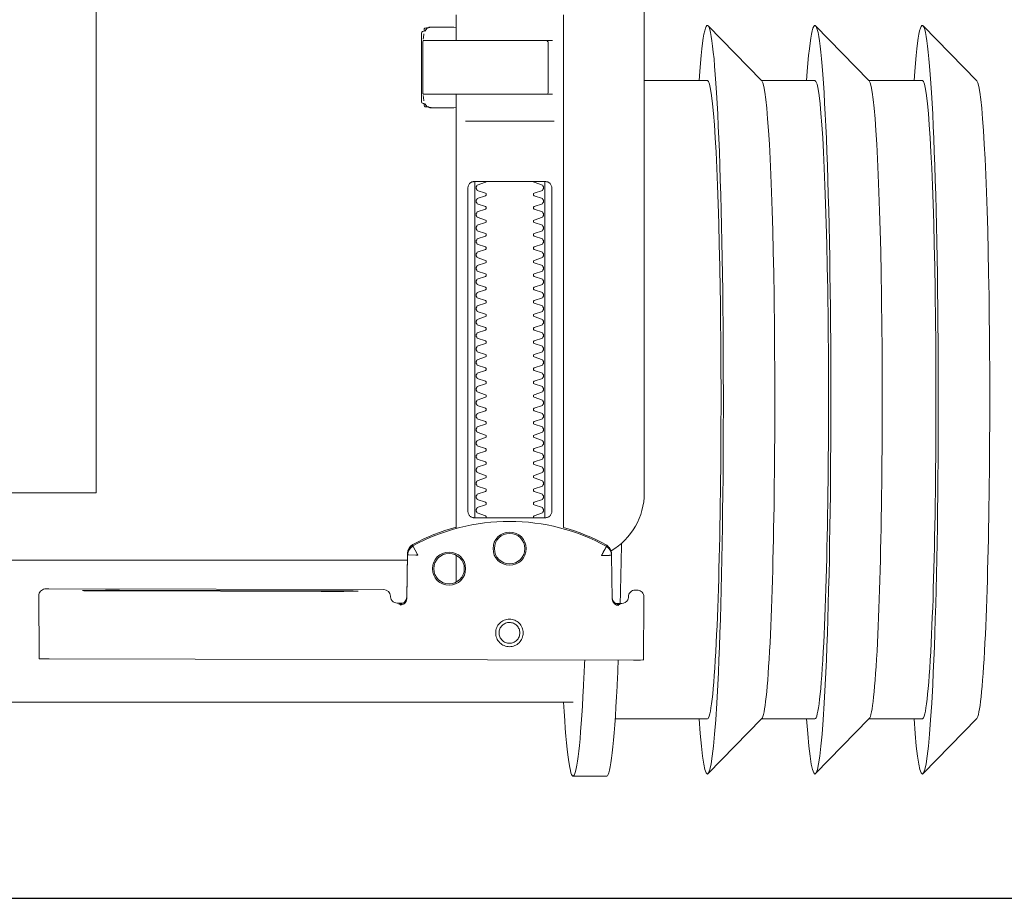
# Model space of a CAD drawing. Header units: millimetres. Extents: x 23192 to 177760, y -399809 to -79279.
# Tile 451 of 656: x 60331 to 60346, y -194641 to -194628. Entities that reach past the tile are written whole.
import ezdxf

# ---------------------------------------------------------------- set-up
doc = ezdxf.new("R2010")
doc.units = ezdxf.units.MM
doc.linetypes.add('DASHDOT', pattern=[25.4, 12.7, -6.35, 0, -6.35])
doc.layers.get('0').update_dxf_attribs({"lineweight": 0})
for name, color, linetype, lineweight in [('!! 0_ Istn-sciany', 3, 'Continuous', 30), ('!! 0_Osie', 1, 'DASHDOT', 13), ('0-osie-liniA', 14, 'DASHDOT', 5)]:
    doc.layers.add(name, color=color, linetype=linetype, lineweight=lineweight)
doc.layers.add('!!_@ wypos sanit nd', color=7, linetype='Continuous', lineweight=0, plot=False)

# ---------------------------------------------------------------- blocks, each defined once
blk = doc.blocks.new('A$Cff2eaf8b')
for points in [[(-0.18941, 0.09963), (-0.19441, 0.09963)], [(-0.24945, 0.09108), (-0.24147, 0.09927)], [(-0.24136, 0.09113), (-0.23342, 0.09113), (-0.22548, 0.09927)], [(-0.22538, 0.09113), (-0.21743, 0.09113), (-0.2095, 0.09927)], [(-0.19567, 0.09113), (-0.20939, 0.09113)], [(-0.18941, 0.08863), (-0.04454, 0.08863), (-0.04035, 0.08853), (-0.03617, 0.08824), (-0.032, 0.08775), (-0.02786, 0.08707), (-0.02376, 0.08619), (-0.0197, 0.08513), (-0.0157, 0.08388), (-0.01176, 0.08244), (-0.00789, 0.08082), (-0.0041, 0.07902), (-0.0004, 0.07705), (0.0032, 0.0749), (0.0067, 0.0726), (0.01009, 0.07012), (0.01337, 0.0675)], [(-0.19839, 0.08237), (-0.11148, 0.08219)], [(-0.19594, 0.07411), (-0.19609, 0.07411), (-0.19639, 0.07411), (-0.19593, 0.07402), (-0.19578, 0.07396), (-0.19564, 0.07387), (-0.19551, 0.07376), (-0.1954, 0.07363), (-0.19532, 0.07349), (-0.19526, 0.07333), (-0.19523, 0.07317)], [(-0.16479, 0.06647), (-0.16466, 0.07302), (-0.16465, 0.07318), (-0.16461, 0.07333), (-0.16454, 0.07348), (-0.16445, 0.07361), (-0.16435, 0.07373), (-0.16422, 0.07383), (-0.16409, 0.07391), (-0.16394, 0.07396), (-0.16349, 0.07404), (-0.1638, 0.07405), (-0.16395, 0.07405)], [(-0.12195, 0.07209), (-0.15195, 0.07215)], [(-0.15195, 0.07205), (-0.12195, 0.07199)], [(-0.172, 0.07079), (-0.172, 0.06674)], [(0.16493, 0.0675), (-0.16477, 0.0675)], [(-0.172, -0.01362), (-0.172, -0.00982)], [(-0.172, 0.06279), (-0.172, -0.00182)], [(-0.1852, 0.06018), (-0.1852, 0.01218)], [(-0.1748, 0.01218), (-0.1748, 0.06018)], [(-0.11847, -0.0325), (-0.11847, 0.0575), (0.11153, 0.0575), (0.11153, -0.0325)], [(-0.17342, 0.00218), (-0.18659, 0.00218)], [(-0.172, 0.00012), (-0.17167, 0.00018), (-0.1682, 0.00018), (-0.1681, 0.00018), (-0.16799, 0.00016), (-0.16789, 0.00007), (-0.16779, 0.00006), (-0.16762, 0.00005), (-0.16752, 0.00005), (-0.16741, 0.00003), (-0.1673, -0.00004), (-0.16725, -0.00018), (-0.16725, -0.00044), (-0.16711, -0.00046), (-0.16701, -0.0005), (-0.16693, -0.00056), (-0.16688, -0.0007), (-0.16688, -0.01094), (-0.16692, -0.01107), (-0.16701, -0.01115), (-0.16725, -0.0112), (-0.16725, -0.01147), (-0.16728, -0.01157), (-0.16735, -0.01164), (-0.16746, -0.01168), (-0.16762, -0.01169), (-0.16775, -0.0117), (-0.16789, -0.01172), (-0.16797, -0.01179), (-0.16807, -0.01182), (-0.1682, -0.01182), (-0.17167, -0.01182), (-0.172, -0.01177)], [(-0.16829, 0.00017), (-0.16772, 0.00003), (-0.16738, -0.00042)], [(-0.16723, -0.00083), (-0.16714, -0.00136), (-0.16713, -0.00163)], [(-0.18633, -0.00182), (-0.17526, -0.00182), (-0.17367, -0.00182)], [(-0.24945, -0.00383), (-0.24147, -0.01202)], [(-0.24136, -0.00387), (-0.23342, -0.00387), (-0.22548, -0.01202)], [(-0.22538, -0.00387), (-0.21743, -0.00387), (-0.2095, -0.01202)], [(-0.2, -0.00387), (-0.20939, -0.00387)], [(-0.18633, -0.00982), (-0.18551, -0.00982), (-0.18567, -0.00972), (-0.1857, -0.00962)], [(-0.16713, -0.01002), (-0.16714, -0.01028), (-0.16723, -0.01081)], [(-0.16738, -0.01122), (-0.16772, -0.01167), (-0.16829, -0.01182)]]:
    blk.add_lwpolyline(points)
for points in [[(-0.19989, 0.08236), (-0.19995, 0.07336, 0.009369), (-0.19994, 0.07293), (-0.19992, 0.07276), (-0.19986, 0.07259), (-0.19979, 0.07243), (-0.19968, 0.07229), (-0.19955, 0.07217), (-0.19941, 0.07208), (-0.19924, 0.07201), (-0.19908, 0.07197), (-0.19895, 0.07196), (-0.1988, 0.07196)], [(-0.16413, 0.07389), (-0.16324, 0.07389), (-0.16303, 0.07386), (-0.16283, 0.0738), (-0.16264, 0.07369), (-0.16249, 0.07354), (-0.16237, 0.07337), (-0.16228, 0.07317), (-0.16225, 0.07297, 0.002299), (-0.16224, 0.07285, 0.40455), (-0.16124, 0.07188), (-0.11145, 0.07178), (-0.11127, 0.07178), (-0.11111, 0.07178), (-0.111, 0.07178), (-0.11083, 0.07179), (-0.11065, 0.07183), (-0.11049, 0.0719), (-0.11033, 0.072), (-0.1102, 0.07212), (-0.11009, 0.07227), (-0.11001, 0.07243), (-0.10996, 0.07261), (-0.10995, 0.07279), (-0.10997, 0.08178), (-0.10998, 0.08217)], [(-0.19576, 0.07395), (-0.19665, 0.07395, 0.282591), (-0.19754, 0.0734), (-0.19758, 0.07331), (-0.19761, 0.0732), (-0.19763, 0.07311), (-0.19764, 0.07296, -0.415352), (-0.19865, 0.07196)], [(-0.19623, 0.07426), (-0.19588, 0.0742), (-0.19555, 0.07399), (-0.19533, 0.07367), (-0.19523, 0.07332), (-0.19513, 0.06676), (-0.19513, 0.0667, 0.265347), (-0.19435, 0.06544, 0.125711), (-0.17997, 0.06173, 0.125711), (-0.16558, 0.06538, 0.26954), (-0.1648, 0.06667), (-0.16467, 0.07322), (-0.16464, 0.07344), (-0.16456, 0.07365), (-0.16444, 0.07383), (-0.16428, 0.07399), (-0.1641, 0.0741), (-0.16389, 0.07417), (-0.16368, 0.0742)], [(-0.15993, -0.0325), (-0.17249, -0.0325, 0.405519), (-0.172, -0.032), (-0.172, -0.0313, 0.414214), (-0.1725, -0.0308), (-0.1875, -0.0308, 0.414214), (-0.188, -0.0313), (-0.188, -0.032, 0.405519), (-0.18751, -0.0325), (-0.19, -0.0325, -0.414214), (-0.2, -0.0225), (-0.2, 0.0575, -0.266001), (-0.19506, 0.06612)], [(-0.19513, 0.06651), (-0.19511, 0.06632), (-0.19509, 0.06622), (-0.19506, 0.06612), (-0.19503, 0.06602), (-0.19498, 0.06592), (-0.19493, 0.06582), (-0.19488, 0.06573), (-0.19482, 0.06564), (-0.19475, 0.06556), (-0.19468, 0.06548), (-0.1946, 0.06541), (-0.19452, 0.06535), (-0.19443, 0.06529), (-0.19434, 0.06524), (-0.19358, 0.06483), (-0.19281, 0.06445), (-0.19203, 0.0641), (-0.19125, 0.06376), (-0.19045, 0.06345), (-0.18964, 0.06316), (-0.18882, 0.06289), (-0.188, 0.06265), (-0.188, -0.01362, 0.414214)], [(-0.172, 0.0626), (-0.17117, 0.06284), (-0.17034, 0.0631), (-0.16952, 0.06339), (-0.16872, 0.0637), (-0.16792, 0.06404), (-0.16713, 0.06439), (-0.16635, 0.06477), (-0.16558, 0.06518), (-0.16557, 0.06518, 0.269546), (-0.16479, 0.06647)], [(-0.18353, 0.01118, 0.182836), (-0.18364, 0.01127), (-0.18485, 0.01168, 0.050055), (-0.185, 0.01194), (-0.185, 0.01222, 0.050055), (-0.18485, 0.01248), (-0.18364, 0.01289, 0.719897), (-0.18364, 0.01327), (-0.18485, 0.01368, 0.050055), (-0.185, 0.01394), (-0.185, 0.01422, 0.050055), (-0.18485, 0.01448), (-0.18364, 0.01489, 0.719897), (-0.18364, 0.01527), (-0.18485, 0.01568, 0.050055), (-0.185, 0.01594), (-0.185, 0.01622, 0.050055), (-0.18485, 0.01648), (-0.18364, 0.01689, 0.719897), (-0.18364, 0.01727), (-0.18485, 0.01768, 0.050055), (-0.185, 0.01794), (-0.185, 0.01822, 0.050055), (-0.18485, 0.01848), (-0.18364, 0.01889, 0.719897), (-0.18364, 0.01927), (-0.18485, 0.01968, 0.050055), (-0.185, 0.01994), (-0.185, 0.02022, 0.050055), (-0.18485, 0.02048), (-0.18364, 0.02089, 0.719897), (-0.18364, 0.02127), (-0.18485, 0.02168, 0.050055), (-0.185, 0.02194), (-0.185, 0.02222, 0.050055), (-0.18485, 0.02248), (-0.18364, 0.02289, 0.719897), (-0.18364, 0.02327), (-0.18485, 0.02368, 0.050055), (-0.185, 0.02394), (-0.185, 0.02422, 0.050055), (-0.18485, 0.02448), (-0.18364, 0.02489, 0.719897), (-0.18364, 0.02527), (-0.18485, 0.02568, 0.050055), (-0.185, 0.02594), (-0.185, 0.02622, 0.050055), (-0.18485, 0.02648), (-0.18364, 0.02689, 0.719897), (-0.18364, 0.02727), (-0.18485, 0.02768, 0.050055), (-0.185, 0.02794), (-0.185, 0.02822, 0.050055), (-0.18485, 0.02848), (-0.18364, 0.02889, 0.719897), (-0.18364, 0.02927), (-0.18485, 0.02968, 0.050055), (-0.185, 0.02994), (-0.185, 0.03022, 0.050055), (-0.18485, 0.03048), (-0.18364, 0.03089, 0.719897), (-0.18364, 0.03127), (-0.18485, 0.03168, 0.050055), (-0.185, 0.03194), (-0.185, 0.03222, 0.050055), (-0.18485, 0.03248), (-0.18364, 0.03289, 0.719897), (-0.18364, 0.03327), (-0.18485, 0.03368, 0.050055), (-0.185, 0.03394), (-0.185, 0.03422, 0.050055), (-0.18485, 0.03448), (-0.18364, 0.03489, 0.719897), (-0.18364, 0.03527), (-0.18485, 0.03568, 0.050055), (-0.185, 0.03594), (-0.185, 0.03622, 0.050055), (-0.18485, 0.03648), (-0.18364, 0.03689, 0.719897), (-0.18364, 0.03727), (-0.18485, 0.03768, 0.050055), (-0.185, 0.03794), (-0.185, 0.03822, 0.050055), (-0.18485, 0.03848), (-0.18364, 0.03889, 0.719897), (-0.18364, 0.03927), (-0.18485, 0.03968, 0.050055), (-0.185, 0.03994), (-0.185, 0.04022, 0.050055), (-0.18485, 0.04048), (-0.18364, 0.04089, 0.719897), (-0.18364, 0.04127), (-0.18485, 0.04168, 0.050055), (-0.185, 0.04194), (-0.185, 0.04222, 0.050055), (-0.18485, 0.04248), (-0.18364, 0.04289, 0.719897), (-0.18364, 0.04327), (-0.18485, 0.04368, 0.050055), (-0.185, 0.04394), (-0.185, 0.04422, 0.050055), (-0.18485, 0.04448), (-0.18364, 0.04489, 0.719897), (-0.18364, 0.04527), (-0.18485, 0.04568, 0.050055), (-0.185, 0.04594), (-0.185, 0.04622, 0.050055), (-0.18485, 0.04648), (-0.18364, 0.04689, 0.719897), (-0.18364, 0.04727), (-0.18485, 0.04768, 0.050055), (-0.185, 0.04794), (-0.185, 0.04822, 0.050055), (-0.18485, 0.04848), (-0.18364, 0.04889, 0.719897), (-0.18364, 0.04927), (-0.18485, 0.04968, 0.050055), (-0.185, 0.04994), (-0.185, 0.05022, 0.050055), (-0.18485, 0.05048), (-0.18364, 0.05089, 0.719897), (-0.18364, 0.05127), (-0.18485, 0.05168, 0.050055), (-0.185, 0.05194), (-0.185, 0.05222, 0.050055), (-0.18485, 0.05248), (-0.18364, 0.05289, 0.719897), (-0.18364, 0.05327), (-0.18485, 0.05368, 0.050055), (-0.185, 0.05394), (-0.185, 0.05422, 0.050055), (-0.18485, 0.05448), (-0.18364, 0.05489, 0.719897), (-0.18364, 0.05527), (-0.18485, 0.05568, 0.050055), (-0.185, 0.05594), (-0.185, 0.05622, 0.050055), (-0.18485, 0.05648), (-0.18364, 0.05689, 0.719897), (-0.18364, 0.05727), (-0.18485, 0.05768, 0.050055), (-0.185, 0.05794), (-0.185, 0.05822, 0.050055), (-0.18485, 0.05848), (-0.18364, 0.05889, 0.719897), (-0.18364, 0.05927), (-0.18485, 0.05968, 0.050055), (-0.185, 0.05994), (-0.185, 0.06022, 0.050055), (-0.18485, 0.06048), (-0.18364, 0.06089, 0.474594), (-0.18353, 0.06118)], [(-0.17647, 0.06118, 0.474594), (-0.17636, 0.06089), (-0.17515, 0.06048, 0.050055), (-0.175, 0.06022), (-0.175, 0.05994, 0.050055), (-0.17515, 0.05968), (-0.17636, 0.05927, 0.719897), (-0.17636, 0.05889), (-0.17515, 0.05848, 0.050055), (-0.175, 0.05822), (-0.175, 0.05794, 0.050055), (-0.17515, 0.05768), (-0.17636, 0.05727, 0.719897), (-0.17636, 0.05689), (-0.17515, 0.05648, 0.050055), (-0.175, 0.05622), (-0.175, 0.05594, 0.050055), (-0.17515, 0.05568), (-0.17636, 0.05527, 0.719897), (-0.17636, 0.05489), (-0.17515, 0.05448, 0.050055), (-0.175, 0.05422), (-0.175, 0.05394, 0.050055), (-0.17515, 0.05368), (-0.17636, 0.05327, 0.719897), (-0.17636, 0.05289), (-0.17515, 0.05248, 0.050055), (-0.175, 0.05222), (-0.175, 0.05194, 0.050055), (-0.17515, 0.05168), (-0.17636, 0.05127, 0.719897), (-0.17636, 0.05089), (-0.17515, 0.05048, 0.050055), (-0.175, 0.05022), (-0.175, 0.04994, 0.050055), (-0.17515, 0.04968), (-0.17636, 0.04927, 0.719897), (-0.17636, 0.04889), (-0.17515, 0.04848, 0.050055), (-0.175, 0.04822), (-0.175, 0.04794, 0.050055), (-0.17515, 0.04768), (-0.17636, 0.04727, 0.719897), (-0.17636, 0.04689), (-0.17515, 0.04648, 0.050055), (-0.175, 0.04622), (-0.175, 0.04594, 0.050055), (-0.17515, 0.04568), (-0.17636, 0.04527, 0.719897), (-0.17636, 0.04489), (-0.17515, 0.04448, 0.050055), (-0.175, 0.04422), (-0.175, 0.04394, 0.050055), (-0.17515, 0.04368), (-0.17636, 0.04327, 0.719897), (-0.17636, 0.04289), (-0.17515, 0.04248, 0.050055), (-0.175, 0.04222), (-0.175, 0.04194, 0.050055), (-0.17515, 0.04168), (-0.17636, 0.04127, 0.719897), (-0.17636, 0.04089), (-0.17515, 0.04048, 0.050055), (-0.175, 0.04022), (-0.175, 0.03994, 0.050055), (-0.17515, 0.03968), (-0.17636, 0.03927, 0.719897), (-0.17636, 0.03889), (-0.17515, 0.03848, 0.050055), (-0.175, 0.03822), (-0.175, 0.03794, 0.050055), (-0.17515, 0.03768), (-0.17636, 0.03727, 0.719897), (-0.17636, 0.03689), (-0.17515, 0.03648, 0.050055), (-0.175, 0.03622), (-0.175, 0.03594, 0.050055), (-0.17515, 0.03568), (-0.17636, 0.03527, 0.719897), (-0.17636, 0.03489), (-0.17515, 0.03448, 0.050055), (-0.175, 0.03422), (-0.175, 0.03394, 0.050055), (-0.17515, 0.03368), (-0.17636, 0.03327, 0.719897), (-0.17636, 0.03289), (-0.17515, 0.03248, 0.050055), (-0.175, 0.03222), (-0.175, 0.03194, 0.050055), (-0.17515, 0.03168), (-0.17636, 0.03127, 0.719897), (-0.17636, 0.03089), (-0.17515, 0.03048, 0.050055), (-0.175, 0.03022), (-0.175, 0.02994, 0.050055), (-0.17515, 0.02968), (-0.17636, 0.02927, 0.719897), (-0.17636, 0.02889), (-0.17515, 0.02848, 0.050055), (-0.175, 0.02822), (-0.175, 0.02794, 0.050055), (-0.17515, 0.02768), (-0.17636, 0.02727, 0.719897), (-0.17636, 0.02689), (-0.17515, 0.02648, 0.050055), (-0.175, 0.02622), (-0.175, 0.02594, 0.050055), (-0.17515, 0.02568), (-0.17636, 0.02527, 0.719897), (-0.17636, 0.02489), (-0.17515, 0.02448, 0.050055), (-0.175, 0.02422), (-0.175, 0.02394, 0.050055), (-0.17515, 0.02368), (-0.17636, 0.02327, 0.719897), (-0.17636, 0.02289), (-0.17515, 0.02248, 0.050055), (-0.175, 0.02222), (-0.175, 0.02194, 0.050055), (-0.17515, 0.02168), (-0.17636, 0.02127, 0.719897), (-0.17636, 0.02089), (-0.17515, 0.02048, 0.050055), (-0.175, 0.02022), (-0.175, 0.01994, 0.050055), (-0.17515, 0.01968), (-0.17636, 0.01927, 0.719897), (-0.17636, 0.01889), (-0.17515, 0.01848, 0.050055), (-0.175, 0.01822), (-0.175, 0.01794, 0.050055), (-0.17515, 0.01768), (-0.17636, 0.01727, 0.719897), (-0.17636, 0.01689), (-0.17515, 0.01648, 0.050055), (-0.175, 0.01622), (-0.175, 0.01594, 0.050055), (-0.17515, 0.01568), (-0.17636, 0.01527, 0.719897), (-0.17636, 0.01489), (-0.17515, 0.01448, 0.050055), (-0.175, 0.01422), (-0.175, 0.01394, 0.050055), (-0.17515, 0.01368), (-0.17636, 0.01327, 0.719897), (-0.17636, 0.01289), (-0.17515, 0.01248, 0.050055), (-0.175, 0.01222), (-0.175, 0.01194, 0.050055), (-0.17515, 0.01168), (-0.17636, 0.01127, 0.182836), (-0.17647, 0.01118)], [(-0.1857, -0.00202), (-0.1857, -0.00962), (-0.1857, -0.00202), (-0.18567, -0.00192), (-0.18559, -0.00184), (-0.17696, -0.00182), (-0.16725, -0.00182, -0.414214), (-0.16705, -0.00202), (-0.16705, -0.00962, -0.414214), (-0.16725, -0.00982), (-0.18543, -0.00982), (-0.18553, -0.00978), (-0.1856, -0.00962)]]:
    blk.add_lwpolyline(points, format="xyb")
for points in [[(-0.17994, 0.08038), (-0.17974, 0.08037), (-0.17954, 0.08034), (-0.17935, 0.08029), (-0.17916, 0.08022), (-0.17897, 0.08013), (-0.1788, 0.08003), (-0.17864, 0.07991), (-0.17849, 0.07978), (-0.17836, 0.07963), (-0.17824, 0.07947), (-0.17814, 0.07929), (-0.17805, 0.07911), (-0.17798, 0.07892), (-0.17793, 0.07873), (-0.17791, 0.07853), (-0.1779, 0.07833), (-0.17791, 0.07813), (-0.17794, 0.07793), (-0.17799, 0.07773), (-0.17805, 0.07754), (-0.17814, 0.07736), (-0.17824, 0.07719), (-0.17836, 0.07703), (-0.1785, 0.07688), (-0.17865, 0.07675), (-0.17881, 0.07663), (-0.17898, 0.07652), (-0.17916, 0.07644), (-0.17935, 0.07637), (-0.17955, 0.07632), (-0.17975, 0.07629), (-0.17995, 0.07628), (-0.18015, 0.07629), (-0.18035, 0.07632), (-0.18054, 0.07637), (-0.18073, 0.07644), (-0.18091, 0.07653), (-0.18109, 0.07663), (-0.18125, 0.07675), (-0.18139, 0.07689), (-0.18153, 0.07704), (-0.18165, 0.0772), (-0.18175, 0.07737), (-0.18184, 0.07755), (-0.1819, 0.07774), (-0.18195, 0.07794), (-0.18198, 0.07813), (-0.18199, 0.07834), (-0.18198, 0.07854), (-0.18195, 0.07873), (-0.1819, 0.07893), (-0.18183, 0.07912), (-0.18175, 0.0793), (-0.18164, 0.07947), (-0.18152, 0.07963), (-0.18139, 0.07978), (-0.18124, 0.07992), (-0.18108, 0.08004), (-0.18091, 0.08014), (-0.18072, 0.08022), (-0.18053, 0.08029), (-0.18034, 0.08034), (-0.18014, 0.08037)], [(-0.17994, 0.07987), (-0.17979, 0.07987), (-0.17964, 0.07984), (-0.17949, 0.07981), (-0.17935, 0.07976), (-0.17921, 0.07969), (-0.17908, 0.07961), (-0.17896, 0.07952), (-0.17885, 0.07942), (-0.17874, 0.07931), (-0.17865, 0.07918), (-0.17858, 0.07905), (-0.17851, 0.07892), (-0.17846, 0.07877), (-0.17842, 0.07862), (-0.1784, 0.07847), (-0.17839, 0.07832), (-0.1784, 0.07817), (-0.17842, 0.07802), (-0.17846, 0.07787), (-0.17851, 0.07773), (-0.17858, 0.07759), (-0.17866, 0.07746), (-0.17875, 0.07734), (-0.17885, 0.07723), (-0.17896, 0.07712), (-0.17909, 0.07703), (-0.17922, 0.07696), (-0.17935, 0.07689), (-0.1795, 0.07684), (-0.17964, 0.0768), (-0.1798, 0.07678), (-0.17995, 0.07677), (-0.1801, 0.07678), (-0.18025, 0.07681), (-0.1804, 0.07684), (-0.18054, 0.07689), (-0.18068, 0.07696), (-0.18081, 0.07704), (-0.18093, 0.07713), (-0.18104, 0.07723), (-0.18114, 0.07734), (-0.18123, 0.07747), (-0.18131, 0.0776), (-0.18138, 0.07773), (-0.18143, 0.07788), (-0.18146, 0.07803), (-0.18149, 0.07818), (-0.18149, 0.07833), (-0.18149, 0.07848), (-0.18146, 0.07863), (-0.18143, 0.07878), (-0.18137, 0.07892), (-0.18131, 0.07906), (-0.18123, 0.07919), (-0.18114, 0.07931), (-0.18104, 0.07942), (-0.18092, 0.07952), (-0.1808, 0.07962), (-0.18067, 0.07969), (-0.18053, 0.07976), (-0.18039, 0.07981), (-0.18024, 0.07985), (-0.18009, 0.07987)], [(-0.17471, 0.06118), (-0.17462, 0.06118), (-0.17454, 0.06117), (-0.17445, 0.06115), (-0.17437, 0.06113), (-0.17428, 0.06109), (-0.1742, 0.06105), (-0.17413, 0.061), (-0.17406, 0.06095), (-0.174, 0.06088), (-0.17394, 0.06081), (-0.17389, 0.06072), (-0.17384, 0.06062), (-0.17381, 0.06052), (-0.17378, 0.06041), (-0.17376, 0.06029), (-0.17376, 0.06018), (-0.17376, 0.01218), (-0.17376, 0.01206), (-0.17378, 0.01195), (-0.17381, 0.01184), (-0.17384, 0.01173), (-0.17389, 0.01164), (-0.17394, 0.01155), (-0.174, 0.01148), (-0.17406, 0.01141), (-0.17413, 0.01135), (-0.1742, 0.01131), (-0.17428, 0.01126), (-0.17437, 0.01123), (-0.17445, 0.01121), (-0.17454, 0.01119), (-0.17462, 0.01118), (-0.17471, 0.01118), (-0.18529, 0.01118), (-0.18538, 0.01118), (-0.18547, 0.01119), (-0.18555, 0.01121), (-0.18564, 0.01123), (-0.18572, 0.01126), (-0.1858, 0.01131), (-0.18587, 0.01135), (-0.18594, 0.01141), (-0.18601, 0.01148), (-0.18606, 0.01155), (-0.18612, 0.01164), (-0.18616, 0.01173), (-0.1862, 0.01184), (-0.18623, 0.01195), (-0.18624, 0.01206), (-0.18625, 0.01218), (-0.18625, 0.06018), (-0.18624, 0.06029), (-0.18623, 0.06041), (-0.1862, 0.06052), (-0.18616, 0.06062), (-0.18612, 0.06072), (-0.18606, 0.06081), (-0.18601, 0.06088), (-0.18594, 0.06095), (-0.18587, 0.061), (-0.1858, 0.06105), (-0.18572, 0.06109), (-0.18564, 0.06113), (-0.18555, 0.06115), (-0.18547, 0.06117), (-0.18538, 0.06118), (-0.18529, 0.06118)]]:
    blk.add_lwpolyline(points, close=True)
for points in [[(-0.19436, 0.06548), (-0.19435, 0.06548), (-0.19435, 0.06548), (-0.19435, 0.06548), (-0.19435, 0.06548), (-0.19435, 0.06548), (-0.19435, 0.06548), (-0.19435, 0.06548), (-0.19435, 0.06548), (-0.19435, 0.06548), (-0.19435, 0.06548), (-0.19435, 0.06548), (-0.19435, 0.06548), (-0.19435, 0.06548), (-0.19435, 0.06548), (-0.19435, 0.06548), (-0.19435, 0.06548), (-0.19435, 0.06548), (-0.19435, 0.06548), (-0.19435, 0.06549), (-0.19435, 0.06549), (-0.19435, 0.06549), (-0.19435, 0.06549), (-0.19435, 0.06549), (-0.19435, 0.06549), (-0.19435, 0.0655), (-0.19435, 0.0655), (-0.19434, 0.0655), (-0.19434, 0.06551), (-0.19434, 0.06551), (-0.19434, 0.06552), (-0.19433, 0.06552), (-0.19433, 0.06553), (-0.19433, 0.06553), (-0.19433, 0.06554), (-0.19432, 0.06554), (-0.19432, 0.06555), (-0.19432, 0.06555), (-0.19432, 0.06556), (-0.19431, 0.06556), (-0.19431, 0.06557), (-0.19431, 0.06558), (-0.1943, 0.06558), (-0.1943, 0.06559), (-0.19429, 0.0656), (-0.19429, 0.06561), (-0.19429, 0.06561), (-0.19428, 0.06562), (-0.19428, 0.06563), (-0.19427, 0.06564), (-0.19427, 0.06565), (-0.19426, 0.06566), (-0.19426, 0.06566), (-0.19425, 0.06567), (-0.19425, 0.06568), (-0.19424, 0.06569), (-0.19424, 0.0657), (-0.19423, 0.06571), (-0.19423, 0.06572), (-0.19422, 0.06573), (-0.19422, 0.06574), (-0.19421, 0.06575), (-0.1942, 0.06576), (-0.1942, 0.06578), (-0.19419, 0.06579), (-0.19419, 0.0658), (-0.19418, 0.06581), (-0.19417, 0.06582), (-0.19417, 0.06583), (-0.19416, 0.06585), (-0.19415, 0.06586), (-0.19414, 0.06588), (-0.19413, 0.06591), (-0.19411, 0.06594), (-0.1941, 0.06596), (-0.19408, 0.06599), (-0.19407, 0.06602), (-0.19405, 0.06605), (-0.19395, 0.06623), (-0.19393, 0.06626), (-0.1939, 0.06633), (-0.19388, 0.06636), (-0.19386, 0.0664), (-0.19384, 0.06643), (-0.19382, 0.06646), (-0.1938, 0.0665), (-0.19378, 0.06653), (-0.19377, 0.06657), (-0.19376, 0.06659), (-0.19375, 0.0666), (-0.19375, 0.0666), (-0.19374, 0.06662), (-0.19373, 0.06663), (-0.19372, 0.06664), (-0.19372, 0.06665), (-0.19371, 0.06666), (-0.19371, 0.06667), (-0.19371, 0.06667), (-0.1937, 0.06668), (-0.1937, 0.06668), (-0.1937, 0.06668), (-0.1937, 0.06669), (-0.1937, 0.06669), (-0.1937, 0.0667), (-0.19369, 0.06671), (-0.19369, 0.06671), (-0.19369, 0.06672), (-0.19368, 0.06672), (-0.19368, 0.06672), (-0.19368, 0.06673), (-0.19367, 0.06673), (-0.19367, 0.06674), (-0.19367, 0.06674), (-0.19366, 0.06674), (-0.19365, 0.06675), (-0.19365, 0.06675), (-0.19364, 0.06676), (-0.19364, 0.06676), (-0.19364, 0.06676), (-0.19364, 0.06677), (-0.19363, 0.06677), (-0.19363, 0.06678), (-0.19363, 0.06678), (-0.19363, 0.06678), (-0.19363, 0.06679), (-0.19363, 0.06679), (-0.19363, 0.0668), (-0.19363, 0.0668), (-0.19363, 0.06681), (-0.19364, 0.06681), (-0.19364, 0.06681), (-0.19364, 0.06682), (-0.19364, 0.06682), (-0.19364, 0.06682), (-0.19365, 0.06682), (-0.19365, 0.06682), (-0.19365, 0.06682), (-0.19365, 0.06682), (-0.19365, 0.06682), (-0.19366, 0.06682), (-0.19366, 0.06682), (-0.19366, 0.06682), (-0.19366, 0.06682), (-0.19366, 0.06682), (-0.19367, 0.06682), (-0.19367, 0.06682), (-0.19367, 0.06682), (-0.19367, 0.06682), (-0.19367, 0.06682), (-0.19368, 0.06682), (-0.19368, 0.06682), (-0.19369, 0.06682), (-0.19369, 0.06682), (-0.19369, 0.06681), (-0.1937, 0.06681), (-0.1937, 0.06681), (-0.19371, 0.06681), (-0.19371, 0.06681), (-0.19371, 0.06681), (-0.19371, 0.06681), (-0.19372, 0.0668), (-0.19372, 0.0668), (-0.19373, 0.0668), (-0.19373, 0.0668), (-0.19374, 0.0668), (-0.19374, 0.0668), (-0.19374, 0.0668), (-0.19375, 0.0668), (-0.19375, 0.06681), (-0.19376, 0.06681), (-0.19376, 0.06681), (-0.19377, 0.06681), (-0.19377, 0.06681), (-0.19377, 0.06681), (-0.19377, 0.06681), (-0.19378, 0.06681), (-0.19378, 0.06681), (-0.19378, 0.06681), (-0.19378, 0.06681), (-0.19379, 0.06681), (-0.19379, 0.06681), (-0.19379, 0.06681), (-0.19379, 0.06681), (-0.1938, 0.06681), (-0.1938, 0.06681), (-0.19381, 0.06681), (-0.19381, 0.06681), (-0.19382, 0.06681), (-0.19383, 0.06681), (-0.19383, 0.06681), (-0.19384, 0.06681), (-0.19385, 0.06681), (-0.19385, 0.06681), (-0.19386, 0.06681), (-0.19387, 0.06681), (-0.19388, 0.06681), (-0.19389, 0.06681), (-0.19389, 0.0668), (-0.1939, 0.0668), (-0.19391, 0.0668), (-0.19392, 0.0668), (-0.19397, 0.0668), (-0.19398, 0.0668), (-0.19399, 0.0668), (-0.194, 0.0668), (-0.19401, 0.0668), (-0.19402, 0.0668), (-0.19403, 0.0668), (-0.19405, 0.0668), (-0.19406, 0.0668), (-0.19407, 0.0668), (-0.19408, 0.0668), (-0.19409, 0.0668), (-0.1941, 0.0668), (-0.19412, 0.0668), (-0.19417, 0.0668), (-0.19419, 0.0668), (-0.19421, 0.0668), (-0.19424, 0.0668), (-0.19426, 0.0668), (-0.19429, 0.0668), (-0.19431, 0.0668), (-0.19433, 0.0668), (-0.19436, 0.0668), (-0.19438, 0.06679), (-0.19455, 0.06679), (-0.19457, 0.06679), (-0.19459, 0.06679), (-0.19461, 0.06679), (-0.19463, 0.06679), (-0.19464, 0.06679), (-0.19465, 0.06679), (-0.19466, 0.06679), (-0.19467, 0.06679), (-0.19468, 0.06679), (-0.19469, 0.06679), (-0.1947, 0.06679), (-0.19471, 0.06679), (-0.19472, 0.06679), (-0.19473, 0.06679), (-0.19474, 0.06679), (-0.19474, 0.06679), (-0.19475, 0.06679), (-0.19476, 0.06679), (-0.19477, 0.06679), (-0.19478, 0.06679), (-0.19479, 0.06679), (-0.1948, 0.06679), (-0.1948, 0.06679), (-0.19481, 0.06679), (-0.19482, 0.06678), (-0.19483, 0.06678), (-0.19484, 0.06678), (-0.19484, 0.06678), (-0.19485, 0.06678), (-0.19486, 0.06678), (-0.19487, 0.06678), (-0.19487, 0.06678), (-0.19488, 0.06678), (-0.19489, 0.06678), (-0.1949, 0.06678), (-0.1949, 0.06678), (-0.19491, 0.06678), (-0.19492, 0.06678), (-0.19492, 0.06678), (-0.19493, 0.06678), (-0.19494, 0.06678), (-0.19494, 0.06678), (-0.19495, 0.06678), (-0.19496, 0.06678), (-0.19496, 0.06678), (-0.19497, 0.06678), (-0.19499, 0.06678), (-0.19499, 0.06678), (-0.195, 0.06678), (-0.195, 0.06678), (-0.19501, 0.06678), (-0.19501, 0.06678), (-0.19502, 0.06678), (-0.19502, 0.06678), (-0.19503, 0.06678), (-0.19503, 0.06678), (-0.19504, 0.06678), (-0.19504, 0.06678), (-0.19505, 0.06678), (-0.19505, 0.06678), (-0.19505, 0.06678), (-0.19506, 0.06678), (-0.19506, 0.06678), (-0.19507, 0.06678), (-0.19507, 0.06678), (-0.19507, 0.06678), (-0.19508, 0.06678), (-0.19508, 0.06678), (-0.19508, 0.06678), (-0.19509, 0.06678), (-0.19509, 0.06678), (-0.19509, 0.06678), (-0.1951, 0.06678), (-0.1951, 0.06678), (-0.1951, 0.06678), (-0.19511, 0.06678), (-0.19511, 0.06678), (-0.19511, 0.06678), (-0.19511, 0.06678), (-0.19511, 0.06678), (-0.19512, 0.06678), (-0.19512, 0.06678), (-0.19512, 0.06678), (-0.19512, 0.06678), (-0.19512, 0.06678), (-0.19512, 0.06678), (-0.19513, 0.06678), (-0.19513, 0.06677), (-0.19513, 0.06677), (-0.19513, 0.06677), (-0.19513, 0.06677), (-0.19513, 0.06677), (-0.19513, 0.06677), (-0.19513, 0.06677), (-0.19513, 0.06677), (-0.19513, 0.06677), (-0.19513, 0.06677), (-0.19513, 0.06677), (-0.19513, 0.06677), (-0.19513, 0.06677), (-0.19513, 0.06677), (-0.19513, 0.06677), (-0.19513, 0.06678), (-0.19513, 0.06678), (-0.19513, 0.06678), (-0.19513, 0.06678), (-0.19513, 0.06678), (-0.19513, 0.06678), (-0.19513, 0.06678), (-0.19513, 0.06678), (-0.19513, 0.06678), (-0.19513, 0.06678), (-0.19513, 0.06678), (-0.19513, 0.06678), (-0.19513, 0.06678), (-0.19513, 0.06678), (-0.19513, 0.06678), (-0.19513, 0.06677), (-0.19513, 0.06677, 0.269547)], [(-0.1648, 0.06671), (-0.16481, 0.06671), (-0.16485, 0.06672), (-0.16497, 0.06672), (-0.16603, 0.06675), (-0.16612, 0.06675), (-0.16616, 0.06675), (-0.1662, 0.06675), (-0.16623, 0.06676), (-0.16627, 0.06677), (-0.1663, 0.06675), (-0.1663, 0.06672), (-0.16628, 0.0667), (-0.16625, 0.06667), (-0.16623, 0.06663), (-0.16622, 0.0666), (-0.1662, 0.06657), (-0.16561, 0.06549), (-0.1656, 0.06545), (-0.16558, 0.06542, 0.269546)]]:
    blk.add_lwpolyline(points, format="xyb", close=True)
for centre, radius in [((-0.17096, 0.06877), 0.00247), ((-0.17096, 0.06877), 0.00227), ((-0.17997, 0.06579), 0.00247), ((-0.17997, 0.06579), 0.00227)]:
    blk.add_circle(centre, radius)
for centre, major_axis, ratio, start_param, end_param in [((-0.18941, 0.04363), (0, 0.056), 0.04256, 5.645661, 6.988802), ((-0.24136, 0.04363), (0, 0.0557), 0.04256, 5.733752, 6.988802), ((-0.22538, 0.04363), (0, 0.0557), 0.04256, 5.733752, 6.988802), ((-0.20939, 0.04363), (0, 0.0557), 0.04256, 5.733752, 6.988802), ((-0.19441, 0.04363), (0, 0.056), 0.04256, 0, 0.705617), ((-0.24936, 0.04363), (0, 0.0475), 0.04256, 0.043665, 0.705617), ((-0.24136, 0.04363), (0, 0.0475), 0.04256, 0, 0.705617), ((-0.23337, 0.04363), (0, 0.0475), 0.04256, 0.043665, 0.705617), ((-0.22538, 0.04363), (0, 0.0475), 0.04256, 0, 0.705617), ((-0.21739, 0.04363), (0, 0.0475), 0.04256, 0.043665, 0.705617), ((-0.20939, 0.04363), (0, 0.0475), 0.04256, 0, 0.705617), ((-0.24136, 0.04363), (0, 0.0557), 0.04256, 0.705617, 3.691026), ((-0.22538, 0.04363), (0, 0.0557), 0.04256, 0.705617, 3.691026), ((-0.20939, 0.04363), (0, 0.0557), 0.04256, 0.705617, 3.691026), ((-0.19441, 0.04363), (0, 0.056), 0.04256, 0.705617, 0.806963), ((-0.18941, 0.04363), (0, 0.056), 0.04256, 0.705617, 0.807212), ((-0.19839, 0.08235), (-0.0015, 0), 0.008726, 4.712674, 6.283151), ((-0.11148, 0.08218), (-0.0015, 0), 0.008726, 3.141878, 4.712682), ((-0.24936, 0.04363), (0, 0.0475), 0.04256, 0.705617, 3.097928), ((-0.24136, 0.04363), (0, 0.0475), 0.04256, 0.705617, 3.141593), ((-0.23337, 0.04363), (0, 0.0475), 0.04256, 0.705617, 3.097928), ((-0.22538, 0.04363), (0, 0.0475), 0.04256, 0.705617, 3.141593), ((-0.21739, 0.04363), (0, 0.0475), 0.04256, 0.705617, 3.097928), ((-0.20939, 0.04363), (0, 0.0475), 0.04256, 0.705617, 3.141593), ((-0.19664, 0.07495), (-0.000002, -0.001), 0.000289, 6.274459, 6.283185), ((-0.19441, 0.04363), (0, 0.056), 0.04256, 0.998527, 1.179108), ((-0.16324, 0.07489), (-0.000002, -0.001), 0.000289, 6.274459, 6.283185), ((-0.19879, 0.07296), (-0.000011, -0.001), 0.706875, 0, 0.012337), ((-0.19844, 0.07196), (-0.000501, 0.000001), 0.008726, 0.786107, 1.14947), ((-0.19864, 0.07296), (-0.000006, -0.001), 0.408573, 0, 0.00956), ((-0.15195, 0.0721), (0.0055, -0.00001), 0.008726, 1.571085, 4.712678), ((-0.12195, 0.07204), (0.0055, -0.00001), 0.008726, 4.712678, 7.854271), ((-0.19463, 0.06658), (-0.0005, -0.000008), 0.017454, 0, 0.000137), ((-0.1653, 0.06668), (0.0005, -0.00001), 0.000006, 6.282744, 6.283185), ((-0.1852, 0.06018), (0, 0.001), 0.000289, 4.712389, 6.283185), ((-0.1748, 0.06018), (0, -0.001), 0.000289, 1.570796, 3.141593), ((-0.1852, 0.01218), (0, -0.001), 0.000289, 0, 1.570796), ((-0.1748, 0.01218), (0, -0.001), 0.000289, 0, 1.570796), ((-0.16763, -0.00015), (0.000004, 0.0002), 0.133184, 0.00502, 0.005026), ((-0.16723, -0.00065), (0.000013, 0.0002), 0.223, 0.006306, 0.006351), ((-0.16763, -0.01149), (0.000004, -0.0002), 0.133184, 6.278107, 6.278112), ((-0.16723, -0.011), (0.000013, -0.0002), 0.223, 6.276731, 6.276777)]:
    blk.add_ellipse(centre, major_axis=major_axis, ratio=ratio, start_param=start_param, end_param=end_param)
blk = doc.blocks.new('BLOK OSI')
at = {"layer": '0-osie-liniA', "ltscale": 5}
blk.add_lwpolyline([(48639.25763, -194702.0883), (55442.2848, -194702.0883)], dxfattribs=at)

msp = doc.modelspace()

# ---------------------------------------------------------------- linework, layer by layer
at = {"layer": '!! 0_ Istn-sciany'}
msp.add_lwpolyline([(60216.56735, -194641.12813), (60472.56735, -194641.12813)], dxfattribs=at)

# ---------------------------------------------------------------- block references
at = {"layer": '!! 0_Osie'}
msp.add_blockref('BLOK OSI', (8819.85593, 61.46017), dxfattribs=at)
at = {"layer": '!!_@ wypos sanit nd', "xscale": 100, "yscale": 100, "zscale": 100, "rotation": 180}
msp.add_blockref('A$Cff2eaf8b', (60320.56716, -194629.34613), dxfattribs=at)

doc.saveas('drawing.dxf')
